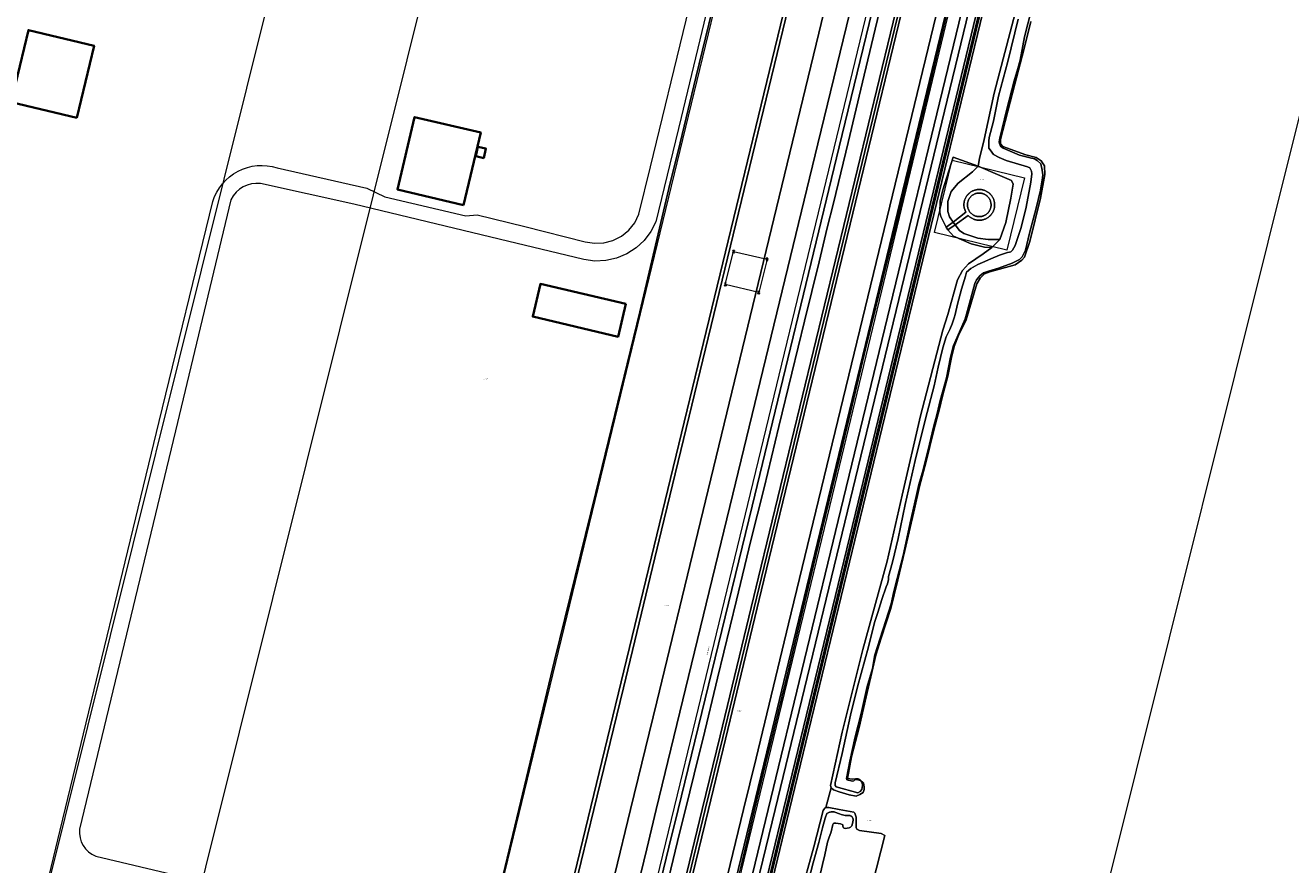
# Model space of a CAD drawing. Header units: metres. Extents: x 250001 to 257773, y 598992 to 609118.
# Tile 602 of 656: x 253096 to 253521, y 606981 to 607263. Entities that reach past the tile are written whole.
import ezdxf
from ezdxf.enums import TextEntityAlignment as Align
from ezdxf.lldxf.tags import DXFTag

# ---------------------------------------------------------------- set-up
doc = ezdxf.new("R2010")
doc.units = ezdxf.units.M
for name, color, linetype, lineweight in [('B-WE-GR-GRAS-GV', 252, 'Continuous', 13), ('B-WE-GR-GROENVOORZIENING-GV', 252, 'Continuous', 18), ('B-WE-GW-TALUD_KRUIN-G', 252, 'Continuous', 18), ('B-WE-IE-MEUBILAIR_WEGMEUBILAIR_HOOGSPANNINGSMAST-G', 252, 'Continuous', 18), ('B-WE-IE-MEUBILAIR_WEGMEUBILAIR_HOOGSPANNINGSMAST-S', 252, 'Continuous', 25), ('B-WE-IE-TERREINAFSCHEIDING_KUNSTMATIG_HEKWERK-G', 252, 'IE-TERREINAFSCHEIDING-KUNSTMATIG', 18), ('B-WE-KG-GRENS_PERCEEL-G', 150, 'KG-PERCEEL', 18), ('B-WE-KG-GRENS_PERCEEL-S', 150, 'Continuous', 25), ('B-WE-OG-BEBOUWING-GV', 1, 'Continuous', 35), ('B-WE-OG-BEBOUWING_WINDTURBINE-GV', 1, 'Continuous', 18), ('B-WE-OG-TERREIN_ERF-GV', 7, 'Continuous', 18), ('B-WE-OG-TOPOGRAFIE-T18', 2, 'Continuous', 18), ('B-WE-OG-WATER-GV', 252, 'Continuous', 18), ('B-WE-OG-WATER_SLOOT-GV', 252, 'Continuous', 18), ('B-WE-VH-VERHARDING_GESLOTEN-GV', 252, 'Continuous', 18), ('B-WE-VH-VERHARDING_OPEN-GV', 252, 'Continuous', 18), ('X-XX-AL-REFERENTIE-G', 7, 'Continuous', 18)]:
    doc.layers.add(name, color=color, linetype=linetype, lineweight=lineweight)
doc.styles.add('NLCS-ISO', font='NLCS-ISO.ttf')
doc.styles.add('NLCS-ISO-ANNOTATIEF-T18', font='NLCS-ISO.ttf', dxfattribs={"height": 1.8})
doc.styles.get("Standard").update_dxf_attribs({"font": 'NLCS-ISO.ttf'})
doc.linetypes.add('IE-TERREINAFSCHEIDING-KUNSTMATIG', pattern='A,4,[82,NLCS.shx,S=0.75,R=90,X=0,Y=0],4,-2', length=10)
tags = doc.linetypes.add('KG-PERCEEL', pattern='A,5.5,-2,["P",Standard,S=1.8,R=0,X=-0.5,Y=-0.9],-2,5.5,-2,[5,NLCS.SHX,S=0.75,R=0,X=0,Y=0],-2', length=19).pattern_tags.tags
tags[6] = DXFTag(74, 10)

# ---------------------------------------------------------------- blocks, each defined once
blk = doc.blocks.new('SKG-PERCEELNUMMER-SO')
at = {"style": 'NLCS-ISO', "oblique": 10, "flags": 1}
blk.add_attdef('GEMEENTECODE', text='', height=1.8, dxfattribs=at).set_placement((0, 2.6), align=Align.MIDDLE_CENTER)
at = {"style": 'NLCS-ISO', "oblique": 10}
blk.add_attdef('SECTIE', text='', height=1.8, dxfattribs=at).set_placement((-0.5, 0), align=Align.MIDDLE_RIGHT)
blk.add_attdef('PERCEELNUMMER', text='', height=1.8, dxfattribs=at).set_placement((0.5, 0), align=Align.MIDDLE_LEFT)
blk = doc.blocks.new('BS2021-132-Xref-KAD-20210617')
at = {"layer": 'B-WE-KG-GRENS_PERCEEL-G', "flags": 128}
for points in [[(253344.014, 607764.424), (253250.82, 607663.17), (253339.12, 607581.9), (253223.67, 607456.47), (253055.865, 606783.121)], [(253100.4, 606755.055), (253269.1, 607432), (253375.9, 607548.04), (253391.524, 607533.66)], [(253391.524, 607533.66), (253199.069, 606740.661)], [(253433.524, 607495.005), (253424.294, 607457.033), (253314.817, 607004.907), (253247.334, 606727.537), (253246.783, 606724.866), (253246.157, 606722.213), (253245.456, 606719.577), (253244.681, 606716.963), (253243.832, 606714.372), (253242.91, 606711.806), (253241.916, 606709.267), (253240.85, 606706.757), (253239.714, 606704.278), (253238.508, 606701.832), (253237.233, 606699.421), (253235.891, 606697.048), (253234.482, 606694.713), (253233.008, 606692.419), (253231.47, 606690.168), (253229.868, 606687.961), (253228.204, 606685.801), (253226.481, 606683.688), (253224.698, 606681.625), (253222.857, 606679.613), (253220.96, 606677.654), (253219.009, 606675.75), (253217.004, 606673.901), (253214.948, 606672.11), (253212.628, 606670.467), (253210.264, 606668.89), (253207.856, 606667.379), (253205.406, 606665.937), (253202.918, 606664.563), (253200.392, 606663.26), (253197.83, 606662.028), (253195.235, 606660.867), (253192.609, 606659.78), (253189.953, 606658.767), (253187.27, 606657.829), (253184.561, 606656.966), (253181.83, 606656.179), (253179.077, 606655.469), (253176.306, 606654.836), (253173.518, 606654.281), (253170.716, 606653.804), (253167.902, 606653.405), (253165.077, 606653.086), (253162.245, 606652.846), (253159.407, 606652.685), (253156.566, 606652.603)], [(253270.63, 606709.256), (253272.672, 606716.912), (253367.769, 607109.032), (253428.767, 607362.177), (253455.832, 607474.474)], [(253557.205, 607368.124), (253424.48, 606835.53)]]:
    blk.add_lwpolyline(points, dxfattribs=at)
blk.add_lwpolyline([(253401.075, 607193.616), (253406.982, 607217.913), (253431.286, 607211.95), (253425.36, 607187.703)], close=True, dxfattribs=at)
at = {"layer": 'B-WE-KG-GRENS_PERCEEL-S', "xscale": 0.2, "yscale": 0.2, "zscale": 0.2}
for p, values in [((253416.821, 607211.449), {'PERCEELNUMMER': '3447', 'SECTIE': 'A'}), ((253250.172, 607144.374), {'PERCEELNUMMER': '3617', 'SECTIE': 'A'}), ((253310.871, 607068.5), {'PERCEELNUMMER': '3618', 'SECTIE': 'A'}), ((253335.222, 607033.048), {'PERCEELNUMMER': '3309', 'SECTIE': 'A'}), ((253378.873, 606996.267), {'PERCEELNUMMER': '3741', 'SECTIE': 'A'})]:
    blk.add_blockref('SKG-PERCEELNUMMER-SO', p, dxfattribs=at).add_auto_attribs(values)
blk = doc.blocks.new('SKL-ET_HS_MAST-SO')
for p, q in [((0, 2.1), (-1.4, 1.8)), ((-1.4, 1.8), (-1.4, 1.6)), ((-1.4, 1.6), (0, 1.6)), ((0, 1.3), (-1.4, 1)), ((-1.4, 1), (-1.4, 0.9)), ((-1.4, 0.9), (0, 0.9)), ((-0.4, -0.4), (-0.1, 0.9)), ((0, 0), (-0.4, -0.4)), ((0, 0.5), (-0.2, 0.7)), ((0, 0.5), (-0.2, 0.3)), ((0, 0), (-0.2, 0.3)), ((-0.1, 0.9), (-0.1, 2)), ((0, 2.1), (1.4, 1.8)), ((1.4, 1.6), (0, 1.6)), ((0, 1.3), (1.4, 1)), ((1.4, 0.9), (0, 0.9)), ((0, 0.5), (0.2, 0.7)), ((0, 0.5), (0.2, 0.3)), ((0, 0), (0.2, 0.3)), ((0, 0), (0.4, -0.4)), ((0.1, 0.9), (0.1, 2)), ((0.4, -0.4), (0.1, 0.9)), ((1.4, 1.8), (1.4, 1.6)), ((1.4, 1), (1.4, 0.9)), ((-1, -1.8), (-0.4, -0.4)), ((-1, -1.8), (0, -0.8)), ((0, -0.8), (-0.4, -0.4)), ((0, -0.8), (0.4, -0.4)), ((1, -1.8), (0, -0.8)), ((1, -1.8), (0.4, -0.4))]:
    blk.add_line(p, q)
for points in [[(-1.4, -2), (-0.7, -2), (-0.7, -1.8), (-1.4, -1.8)], [(1.4, -2), (0.7, -2), (0.7, -1.8), (1.4, -1.8)]]:
    blk.add_lwpolyline(points, close=True)
blk = doc.blocks.new('BS2021-132-Xref-BGT-GRIJS-20210617-aangepast')
at = {"layer": 'B-WE-GR-GRAS-GV', "flags": 128}
for points in [[(253462.038, 607723.132), (253461.061, 607724.027), (253431.903, 607603.69), (253373.348, 607362.045), (253272.986, 606947.866), (253274.116, 606947.6), (253286.813, 607000), (253296.713, 607040.854), (253309.54, 607093.789), (253369.547, 607341.434), (253404.366, 607485.124), (253421.449, 607555.627), (253421.881, 607557.406), (253437.88, 607623.432), (253438.547, 607626.188), (253457.839, 607705.8), (253459.46, 607712.493), (253461.427, 607720.61)], [(253486.246, 607551.992), (253505.07, 607629.677), (253503.911, 607628.08), (253485.489, 607552.054), (253485.088, 607550.4), (253477.246, 607518.033), (253476.919, 607516.687), (253351.718, 607000), (253333.903, 606926.479), (253291.403, 606751.084), (253292.132, 606750.909), (253334.632, 606926.302), (253336.528, 606934.126), (253337.003, 606936.086), (253352.49, 607000), (253477.567, 607516.177), (253477.908, 607517.583), (253485.855, 607550.38)], [(253485.489, 607552.054), (253503.911, 607628.08), (253503.781, 607627.9), (253503.261, 607627.518), (253484.985, 607552.095), (253484.577, 607550.413), (253476.791, 607518.28), (253476.487, 607517.027), (253426.811, 607312.02), (253375.267, 607099.303), (253351.204, 607000), (253333.417, 606926.596), (253323.722, 606886.586), (253290.916, 606751.201), (253291.403, 606751.084), (253333.903, 606926.479), (253351.718, 607000), (253476.919, 607516.687), (253477.246, 607518.033), (253485.088, 607550.4)], [(253423.41, 607312.844), (253421.223, 607313.374), (253369.678, 607100.657), (253345.288, 607000), (253327.829, 606927.95), (253318.134, 606887.94), (253284.77, 606750.249), (253283.764, 606742.639), (253281.994, 606734.005), (253281.23, 606729.288), (253279.61, 606719.402), (253320.321, 606887.41), (253330.016, 606927.421), (253347.603, 607000), (253371.865, 607100.127)], [(253415.702, 607215.854), (253407.388, 607218.963), (253405.252, 607212.234), (253403.896, 607207.992), (253403.036, 607204.119), (253402.9, 607200.392), (253403.235, 607199.033), (253404.448, 607196.504), (253405.062, 607195.455), (253407.36, 607197.114), (253406.146, 607198.857), (253405.554, 607200.669), (253405.594, 607204.084), (253406.729, 607207.373), (253409.088, 607210.242), (253413.848, 607213.998)], [(253422.233, 607213.139), (253415.702, 607215.854), (253413.848, 607213.998), (253409.088, 607210.242), (253406.729, 607207.373), (253405.594, 607204.084), (253405.554, 607200.669), (253406.146, 607198.857), (253407.36, 607197.114), (253411.661, 607200.482), (253411.06, 607201.872), (253411.032, 607202.016), (253410.997, 607202.241), (253410.972, 607202.471), (253410.956, 607202.703), (253410.952, 607202.935), (253410.957, 607203.166), (253410.974, 607203.398), (253411, 607203.628), (253411.037, 607203.857), (253411.084, 607204.084), (253411.141, 607204.309), (253411.209, 607204.531), (253411.286, 607204.749), (253411.373, 607204.964), (253411.47, 607205.175), (253411.575, 607205.381), (253411.69, 607205.583), (253411.815, 607205.779), (253411.947, 607205.969), (253412.088, 607206.153), (253412.238, 607206.33), (253412.395, 607206.501), (253412.559, 607206.664), (253412.731, 607206.82), (253412.91, 607206.968), (253413.095, 607207.108), (253413.286, 607207.239), (253413.483, 607207.362), (253413.685, 607207.475), (253413.892, 607207.58), (253414.103, 607207.675), (253414.319, 607207.76), (253414.538, 607207.836), (253414.761, 607207.902), (253414.986, 607207.957), (253415.213, 607208.003), (253415.442, 607208.038), (253415.673, 607208.063), (253415.904, 607208.077), (253416.136, 607208.081), (253416.368, 607208.075), (253416.599, 607208.058), (253416.83, 607208.031), (253417.058, 607207.993), (253417.285, 607207.946), (253417.51, 607207.888), (253417.732, 607207.82), (253417.95, 607207.742), (253418.165, 607207.654), (253418.376, 607207.557), (253418.582, 607207.451), (253418.782, 607207.335), (253418.978, 607207.211), (253419.168, 607207.077), (253419.352, 607206.936), (253419.529, 607206.786), (253419.699, 607206.628), (253419.862, 607206.464), (253420.017, 607206.291), (253420.165, 607206.112), (253420.304, 607205.927), (253420.435, 607205.735), (253420.557, 607205.538), (253420.67, 607205.336), (253420.773, 607205.128), (253420.868, 607204.917), (253420.943, 607204.726), (253420.953, 607204.699), (253420.962, 607204.675), (253421.032, 607204.468), (253421.097, 607204.245), (253421.151, 607204.019), (253421.195, 607203.792), (253421.229, 607203.562), (253421.253, 607203.332), (253421.266, 607203.1), (253421.269, 607202.868), (253421.261, 607202.637), (253421.243, 607202.405), (253421.214, 607202.175), (253421.176, 607201.946), (253421.127, 607201.72), (253421.068, 607201.496), (253420.998, 607201.274), (253420.919, 607201.056), (253420.831, 607200.842), (253420.732, 607200.632), (253420.625, 607200.427), (253420.508, 607200.226), (253420.382, 607200.031), (253420.248, 607199.842), (253420.106, 607199.659), (253419.955, 607199.483), (253419.796, 607199.314), (253419.63, 607199.152), (253419.457, 607198.997), (253419.278, 607198.851), (253419.091, 607198.713), (253418.899, 607198.583), (253418.701, 607198.462), (253418.498, 607198.35), (253418.29, 607198.247), (253418.078, 607198.154), (253417.862, 607198.071), (253417.642, 607197.997), (253417.419, 607197.933), (253417.193, 607197.879), (253416.966, 607197.835), (253416.736, 607197.802), (253416.505, 607197.779), (253416.274, 607197.767), (253416.042, 607197.764), (253415.81, 607197.773), (253415.579, 607197.791), (253415.349, 607197.821), (253415.12, 607197.86), (253414.894, 607197.909), (253414.67, 607197.969), (253414.449, 607198.039), (253414.231, 607198.119), (253414.017, 607198.208), (253413.807, 607198.307), (253413.602, 607198.415), (253413.402, 607198.532), (253413.207, 607198.658), (253413.019, 607198.793), (253412.836, 607198.936), (253412.66, 607199.087), (253412.492, 607199.246), (253412.373, 607199.369), (253408, 607196.199), (253409.522, 607194.265), (253410.914, 607193.296), (253415.595, 607191.698), (253419.137, 607191.322), (253421.666, 607191.324), (253423.067, 607191.33), (253425.012, 607197.044), (253426.729, 607205.207), (253427.496, 607209.878), (253426.951, 607211.102)]]:
    blk.add_lwpolyline(points, close=True, dxfattribs=at)
for points in [[(253369.547, 607341.434), (253309.54, 607093.789), (253296.713, 607040.854), (253286.813, 607000), (253274.116, 606947.6), (253282.989, 606945.513), (253283.344, 606945.484), (253283.7, 606945.462), (253284.056, 606945.449), (253284.412, 606945.443), (253284.769, 606945.446), (253285.125, 606945.456), (253285.481, 606945.475), (253285.836, 606945.501), (253285.957, 606945.513), (253293.909, 606978.33), (253299.16, 607000), (253307.924, 607036.167), (253319.889, 607085.543), (253381.665, 607340.486)], [(253381.665, 607340.486), (253319.889, 607085.543), (253307.924, 607036.167), (253299.16, 607000), (253293.909, 606978.33)], [(253295.642, 606950.03), (253304.58, 606986.831), (253307.774, 607000), (253333.446, 607105.844), (253361.924, 607223.385), (253394.969, 607358.96)], [(253401.192, 607354.547), (253369.092, 607222.439), (253339.9, 607101.768), (253315.068, 607000), (253311.98, 606987.344), (253275.262, 606835.935)], [(253297.553, 606917.196), (253315.562, 606992.087), (253317.586, 607000), (253321.921, 607017.804), (253323.435, 607023.911), (253328.317, 607044.097), (253334.624, 607070.252), (253339.508, 607090.302), (253343.921, 607107.984), (253348.89, 607128.534), (253353.21, 607146.442), (253357.49, 607163.895), (253362.375, 607183.808), (253365.141, 607195.2), (253367.172, 607203.539), (253372.099, 607223.816), (253376.935, 607244.047), (253381.21, 607261.909), (253386.135, 607282.323)], [(253419.501, 607397.522), (253342.081, 607078.018), (253329.159, 607024.69), (253323.176, 607000), (253306.944, 606933.011)], [(253307.915, 606932.776), (253324.205, 607000), (253330.054, 607024.138), (253343.06, 607077.812), (253421.448, 607401.309)], [(253386.135, 607282.323), (253381.21, 607261.909), (253376.935, 607244.047), (253372.099, 607223.816), (253367.172, 607203.539), (253365.141, 607195.2), (253362.375, 607183.808), (253357.49, 607163.895), (253353.21, 607146.442), (253348.89, 607128.534), (253343.921, 607107.984), (253339.508, 607090.302), (253334.624, 607070.252), (253328.317, 607044.097), (253323.435, 607023.911), (253321.921, 607017.804), (253317.586, 607000), (253315.562, 606992.087), (253297.553, 606917.196)], [(253306.944, 606933.011), (253323.176, 607000), (253329.159, 607024.69), (253342.081, 607078.018), (253419.501, 607397.522)], [(253421.448, 607401.309), (253343.06, 607077.812), (253330.054, 607024.138), (253324.205, 607000), (253307.915, 606932.776)], [(253308.887, 606932.54), (253325.234, 607000), (253330.949, 607023.585), (253343.878, 607076.941), (253423.394, 607405.096)], [(253423.394, 607405.096), (253343.878, 607076.941), (253330.949, 607023.585), (253325.234, 607000), (253308.887, 606932.54)], [(253320.054, 606929.834), (253337.056, 607000), (253341.233, 607017.237), (253352.146, 607062.274), (253464.122, 607524.385)], [(253464.122, 607524.385), (253352.146, 607062.274), (253341.233, 607017.237), (253337.056, 607000), (253320.054, 606929.834)], [(253322.97, 606929.128), (253346.723, 607027.154), (253352.92, 607052.728), (253466.552, 607521.672)], [(253426.082, 607312.197), (253374.538, 607099.48), (253350.432, 607000), (253332.688, 606926.773), (253322.993, 606886.763), (253290.187, 606751.376), (253290.916, 606751.201), (253323.722, 606886.586), (253333.417, 606926.596), (253351.204, 607000), (253375.267, 607099.303), (253426.811, 607312.02)], [(253477.567, 607516.177), (253352.49, 607000), (253337.003, 606936.086), (253336.528, 606934.126), (253334.632, 606926.302), (253292.132, 606750.909), (253291.403, 606751.084), (253290.916, 606751.201), (253290.187, 606751.376), (253322.993, 606886.763), (253332.688, 606926.773), (253350.432, 607000), (253374.538, 607099.48), (253426.082, 607312.197)], [(253423.41, 607312.844), (253371.865, 607100.127), (253347.603, 607000), (253330.016, 606927.421)], [(253356.065, 606970.892), (253360.567, 606987.488), (253363.786, 606999.69), (253364.023, 607000), (253364.321, 607000.391), (253364.639, 607000.618), (253366.423, 607007.307), (253366.169, 607008.043), (253370.08, 607025.946), (253377.049, 607053.701), (253385.221, 607083.333), (253390.215, 607105.52), (253396.426, 607132.084), (253403.927, 607160.89), (253405.542, 607166.171), (253408.795, 607177.806), (253410.471, 607180.936), (253412.555, 607183.114), (253417.449, 607186.473), (253420.304, 607188.607), (253417.902, 607188.766), (253413.391, 607189.845), (253407.498, 607192.407), (253405.609, 607194.519), (253405.062, 607195.455), (253404.448, 607196.504), (253403.235, 607199.033), (253402.9, 607200.392), (253403.036, 607204.119), (253403.896, 607207.992), (253405.252, 607212.234), (253407.388, 607218.963), (253415.702, 607215.854), (253416.198, 607218.53), (253417.735, 607224.879), (253421.123, 607240.389), (253426.502, 607260.843), (253433.96, 607289.551)], [(253466.552, 607521.672), (253352.92, 607052.728), (253346.723, 607027.154), (253322.97, 606929.128)], [(253336.122, 606980.481), (253340.722, 607000), (253344.408, 607015.352), (253347.26, 607027.109), (253351.241, 607043.014), (253355.255, 607060.009), (253359.225, 607076.823), (253363.463, 607094.048), (253369.123, 607117.425), (253373.053, 607133.783), (253377.973, 607154.606), (253381.301, 607168.277), (253388.005, 607195.391), (253392.714, 607214.94), (253394.874, 607223.826), (253398.546, 607239.091), (253406.147, 607270.805)], [(253433.399, 607264.476), (253431.094, 607254.998), (253428.02, 607243.434), (253423.229, 607224.885), (253423.231, 607223.434), (253424.002, 607222.483), (253431.758, 607219.723), (253435.159, 607218.774), (253436.928, 607217.687), (253438.018, 607216.01), (253438.066, 607213.063), (253436.621, 607205.172), (253433.096, 607190.615), (253431.242, 607185.354), (253430.381, 607184.401), (253428.161, 607182.767), (253419.638, 607180.402), (253417.825, 607179.766), (253416.466, 607178.359), (253415.334, 607176.409), (253411.727, 607164.377), (253409.187, 607159.117), (253407.737, 607155.37), (253406.775, 607151.733), (253405.582, 607145.461), (253403.775, 607138.686), (253402.783, 607134.447), (253400.917, 607127.335), (253398.277, 607116.806), (253396.11, 607108.372), (253394.34, 607100.898), (253391.197, 607086.909), (253388.819, 607077.109), (253386.396, 607067.4), (253383.202, 607057.5), (253381.409, 607051.843), (253380.12, 607045.92), (253378.131, 607037.807), (253375.851, 607027.463), (253373.292, 607017.662), (253371.883, 607010.419), (253373.568, 607010.122), (253374.611, 607010.317), (253375.474, 607010.328), (253376.023, 607010.016), (253377.263, 607008.941), (253377.464, 607007.444), (253377.473, 607006.672), (253377.213, 607005.669), (253376.085, 607005.064), (253374.819, 607004.503), (253372.497, 607004.929), (253369.167, 607005.932), (253367.25, 607006.635), (253366.423, 607007.307), (253364.639, 607000.618), (253365.636, 607000.664), (253369.091, 607000), (253374.034, 606999.05), (253374.407, 606998.823), (253374.867, 606997.399), (253374.802, 606993.995), (253374.987, 606993.378), (253375.968, 606992.904), (253383.18, 606991.954), (253384.418, 606991.231), (253374.87, 606953.521)]]:
    blk.add_lwpolyline(points, dxfattribs=at)
at = {"layer": 'B-WE-GR-GROENVOORZIENING-GV', "flags": 128}
blk.add_lwpolyline([(253326.528, 607268.157), (253321.03, 607245.615), (253315.757, 607223.717), (253311.978, 607208.435), (253302.283, 607167.07), (253287.503, 607106.377), (253273.622, 607050.056), (253261.623, 607000), (253250.457, 606953.295), (253254.838, 606952.135), (253272.986, 606947.866), (253373.348, 607362.045)], dxfattribs=at)
blk.add_lwpolyline([(253409.522, 607194.265), (253408, 607196.199), (253405.609, 607194.519), (253407.498, 607192.407), (253413.391, 607189.845), (253417.902, 607188.766), (253420.304, 607188.607), (253423.067, 607191.33), (253421.666, 607191.324), (253419.137, 607191.322), (253415.595, 607191.698), (253410.914, 607193.296)], close=True, dxfattribs=at)
at = {"layer": 'B-WE-GW-TALUD_KRUIN-G', "flags": 128}
for points in [[(253306.944, 606933.011), (253323.176, 607000), (253329.159, 607024.69), (253342.081, 607078.018), (253419.501, 607397.522)], [(253423.394, 607405.096), (253343.878, 607076.941), (253330.949, 607023.585), (253325.234, 607000), (253308.887, 606932.54)], [(253407.36, 607197.114), (253406.146, 607198.857), (253405.554, 607200.669), (253405.594, 607204.084), (253406.729, 607207.373), (253409.088, 607210.242), (253413.848, 607213.998), (253415.702, 607215.854)], [(253423.067, 607191.33), (253421.666, 607191.324), (253419.137, 607191.322), (253415.595, 607191.698), (253410.914, 607193.296), (253409.522, 607194.265), (253408, 607196.199)]]:
    blk.add_lwpolyline(points, dxfattribs=at)
at = {"layer": 'B-WE-IE-MEUBILAIR_WEGMEUBILAIR_HOOGSPANNINGSMAST-G', "flags": 128}
blk.add_lwpolyline([(253342.11, 607173.483), (253330.908, 607176.194), (253333.665, 607187.215), (253344.958, 607184.64)], close=True, dxfattribs=at)
at = {"layer": 'B-WE-IE-TERREINAFSCHEIDING_KUNSTMATIG_HEKWERK-G', "flags": 128}
for points in [[(253340.722, 607000), (253344.408, 607015.352), (253347.26, 607027.109), (253351.241, 607043.014), (253355.255, 607060.009), (253359.225, 607076.823), (253363.463, 607094.048), (253369.123, 607117.425), (253373.053, 607133.783), (253377.973, 607154.606), (253381.301, 607168.277), (253388.005, 607195.392), (253392.713, 607214.94), (253394.874, 607223.826), (253398.546, 607239.091), (253406.147, 607270.805), (253412.497, 607297.098), (253421.704, 607334.874), (253428.654, 607364.127), (253439.926, 607411.107), (253446.973, 607439.861), (253449.341, 607450.34)], [(253317.586, 607000), (253321.921, 607017.805), (253323.435, 607023.911), (253328.317, 607044.097), (253334.624, 607070.252), (253339.508, 607090.302), (253343.921, 607107.984), (253348.89, 607128.534), (253353.21, 607146.442), (253357.49, 607163.895), (253362.375, 607183.808), (253365.141, 607195.2), (253367.172, 607203.539), (253372.099, 607223.816), (253376.935, 607244.047), (253381.21, 607261.909), (253386.135, 607282.323), (253392.485, 607308.615), (253399.573, 607337.778), (253405.232, 607361.199), (253412.232, 607390.043), (253420.923, 607425.405), (253426.409, 607448.233)], [(253036.215, 606684.739), (253060.524, 606656.751), (253065.075, 606651.96), (253069.814, 606647.584), (253072.759, 606644.93), (253081.604, 606638.911), (253095.713, 606631.242), (253105.905, 606626.048), (253118.963, 606620.559), (253129.12, 606617.261), (253133.855, 606616.077), (253141.547, 606614.575), (253146.354, 606613.991), (253152.873, 606613.467), (253158.748, 606613.433), (253166.614, 606613.849), (253175.638, 606614.675), (253184.39, 606616.335), (253193.099, 606618.412), (253200.699, 606620.842), (253208.534, 606623.825), (253212.753, 606625.512), (253218.714, 606628.414), (253224.422, 606631.572), (253230.456, 606635.098), (253234.148, 606637.644), (253237.471, 606640.238), (253242.863, 606644.785), (253246.91, 606648.647), (253251.474, 606653.893), (253254.595, 606657.622), (253257.86, 606662.182), (253260.706, 606666.455), (253263.979, 606672.311), (253266.507, 606677.569), (253268.526, 606682.553), (253270.083, 606687.817), (253271.274, 606693.73), (253272.745, 606703.875), (253276.652, 606731.258), (253278.088, 606739.391), (253281.132, 606753.712), (253288.908, 606785.953), (253292.512, 606800.988), (253299.546, 606829.024), (253311.64, 606879.834), (253318.564, 606908.888), (253325.842, 606939.097), (253336.122, 606980.481), (253340.722, 607000)], [(253252.481, 606731.526), (253258.188, 606754.358), (253281.906, 606853.524), (253297.553, 606917.196), (253315.562, 606992.087), (253317.586, 607000)]]:
    blk.add_lwpolyline(points, dxfattribs=at)
at = {"layer": 'B-WE-OG-BEBOUWING-GV', "flags": 128}
for points in [[(253113.408, 607232.162), (253119.161, 607256.336), (253097.102, 607261.585), (253091.349, 607237.412)], [(253243.143, 607202.851), (253248.872, 607227.147), (253226.672, 607232.382), (253220.943, 607208.085)], [(253249.876, 607218.602), (253250.623, 607221.783), (253247.924, 607222.416), (253247.177, 607219.236)], [(253297.521, 607169.654), (253268.903, 607176.374), (253266.326, 607165.398), (253294.944, 607158.678)]]:
    blk.add_lwpolyline(points, close=True, dxfattribs=at)
at = {"layer": 'B-WE-OG-BEBOUWING_WINDTURBINE-GV', "flags": 128}
blk.add_lwpolyline([(253416.308, 607206.876), (253416.13, 607206.881), (253415.952, 607206.878), (253415.775, 607206.867), (253415.598, 607206.848), (253415.422, 607206.821), (253415.247, 607206.786), (253415.075, 607206.743), (253414.904, 607206.693), (253414.736, 607206.635), (253414.57, 607206.569), (253414.408, 607206.496), (253414.249, 607206.416), (253414.094, 607206.329), (253413.943, 607206.235), (253413.796, 607206.134), (253413.654, 607206.027), (253413.517, 607205.913), (253413.385, 607205.794), (253413.259, 607205.668), (253413.139, 607205.537), (253413.024, 607205.401), (253412.916, 607205.26), (253412.814, 607205.114), (253412.719, 607204.964), (253412.631, 607204.809), (253412.549, 607204.651), (253412.475, 607204.489), (253412.409, 607204.324), (253412.349, 607204.157), (253412.298, 607203.986), (253412.254, 607203.814), (253412.218, 607203.64), (253412.189, 607203.464), (253412.169, 607203.287), (253412.156, 607203.11), (253412.152, 607202.932), (253412.156, 607202.754), (253412.167, 607202.576), (253412.187, 607202.399), (253412.214, 607202.224), (253412.238, 607202.102), (253412.279, 607201.929), (253412.327, 607201.758), (253412.383, 607201.589), (253412.447, 607201.423), (253412.518, 607201.26), (253412.597, 607201.1), (253412.682, 607200.944), (253412.775, 607200.792), (253412.874, 607200.644), (253412.979, 607200.501), (253413.091, 607200.363), (253413.209, 607200.229), (253413.334, 607200.102), (253413.463, 607199.98), (253413.598, 607199.864), (253413.738, 607199.754), (253413.883, 607199.65), (253414.032, 607199.554), (253414.186, 607199.464), (253414.343, 607199.381), (253414.504, 607199.305), (253414.668, 607199.236), (253414.835, 607199.175), (253415.005, 607199.122), (253415.177, 607199.076), (253415.351, 607199.038), (253415.526, 607199.008), (253415.703, 607198.985), (253415.88, 607198.971), (253416.058, 607198.965), (253416.236, 607198.966), (253416.413, 607198.976), (253416.591, 607198.994), (253416.767, 607199.019), (253416.941, 607199.053), (253417.115, 607199.094), (253417.286, 607199.143), (253417.454, 607199.199), (253417.62, 607199.264), (253417.783, 607199.335), (253417.943, 607199.414), (253418.098, 607199.5), (253418.25, 607199.593), (253418.398, 607199.692), (253418.541, 607199.798), (253418.679, 607199.911), (253418.811, 607200.029), (253418.939, 607200.153), (253419.06, 607200.283), (253419.176, 607200.419), (253419.285, 607200.559), (253419.388, 607200.704), (253419.485, 607200.854), (253419.574, 607201.007), (253419.657, 607201.165), (253419.732, 607201.326), (253419.8, 607201.49), (253419.861, 607201.658), (253419.914, 607201.828), (253419.959, 607202), (253419.997, 607202.174), (253420.027, 607202.349), (253420.049, 607202.526), (253420.063, 607202.703), (253420.068, 607202.881), (253420.066, 607203.059), (253420.056, 607203.236), (253420.038, 607203.413), (253420.012, 607203.589), (253419.978, 607203.764), (253419.936, 607203.937), (253419.887, 607204.108), (253419.83, 607204.277), (253419.826, 607204.287), (253419.761, 607204.453), (253419.688, 607204.615), (253419.609, 607204.774), (253419.522, 607204.93), (253419.428, 607205.081), (253419.328, 607205.228), (253419.221, 607205.37), (253419.108, 607205.508), (253418.989, 607205.64), (253418.864, 607205.766), (253418.733, 607205.887), (253418.597, 607206.002), (253418.457, 607206.111), (253418.311, 607206.213), (253418.161, 607206.308), (253418.006, 607206.397), (253417.848, 607206.479), (253417.687, 607206.553), (253417.522, 607206.62), (253417.354, 607206.68), (253417.184, 607206.732), (253417.012, 607206.777), (253416.838, 607206.813), (253416.662, 607206.842), (253416.486, 607206.863)], close=True, dxfattribs=at)
at = {"layer": 'B-WE-OG-TERREIN_ERF-GV', "flags": 128}
for points in [[(253119.706, 606984.32), (253250.457, 606953.295), (253261.623, 607000), (253273.622, 607050.056), (253287.503, 607106.377), (253302.283, 607167.07), (253311.978, 607208.435), (253315.757, 607223.717), (253321.03, 607245.615), (253326.528, 607268.157)], [(253421.956, 607673.592), (253341.073, 607335.735), (253340.059, 607331.558), (253329.306, 607287.277), (253316.147, 607232.283), (253307.589, 607197.261), (253305.915, 607193.952), (253303.687, 607190.988), (253300.974, 607188.461), (253297.859, 607186.45), (253294.439, 607185.016), (253290.821, 607184.205), (253287.117, 607184.041), (253283.441, 607184.529), (253255.008, 607191.377), (253236.892, 607195.74), (253206.272, 607203.114), (253174.981, 607210.061)], [(253180.588, 607215.355), (253210.69, 607208.51), (253216.723, 607205.562), (253243.85, 607199.252), (253247.629, 607199.568), (253263.669, 607195.641), (253283.85, 607190.519), (253286.986, 607190.01), (253290.16, 607190.17), (253293.23, 607190.99), (253296.06, 607192.435), (253298.524, 607194.441), (253300.514, 607196.918), (253301.941, 607199.757), (253305.814, 607215.64), (253317.838, 607264.948), (253334.241, 607332.967)], [(253081.913, 606885.496), (253085.686, 606899.694), (253088.296, 606911.078), (253094.4, 606937.334), (253107.733, 606993.043), (253141.045, 607130.253), (253158.989, 607204.096)], [(253165.057, 607204.627), (253146.432, 607127.073), (253114.321, 606993.367)]]:
    blk.add_lwpolyline(points, dxfattribs=at)
for points in [[(253097.102, 607261.585), (253119.161, 607256.336), (253113.408, 607232.162), (253091.349, 607237.412)], [(253248.872, 607227.147), (253243.143, 607202.851), (253220.943, 607208.085), (253226.672, 607232.382)], [(253247.924, 607222.416), (253250.623, 607221.783), (253249.876, 607218.602), (253247.177, 607219.236)], [(253297.521, 607169.654), (253294.944, 607158.678), (253266.326, 607165.398), (253268.903, 607176.374)]]:
    blk.add_lwpolyline(points, close=True, dxfattribs=at)
at = {"layer": 'B-WE-OG-TERREIN_ERF-GV'}
for points in [[(253158.989, 607204.096, -0.4168971), (253180.588, 607215.355)], [(253174.981, 607210.061, 0.3224423), (253165.057, 607204.627)], [(253114.321, 606993.367, 0.3368623), (253119.706, 606984.32)]]:
    blk.add_lwpolyline(points, format="xyb", dxfattribs=at)
at = {"layer": 'B-WE-OG-WATER-GV', "flags": 128}
for points in [[(253429.191, 607265.262), (253425.642, 607251.043), (253422.562, 607239.375), (253420.85, 607230.948), (253419.463, 607225.57), (253419.343, 607224.251), (253419.36, 607222.889), (253419.372, 607221.935), (253419.742, 607221.348), (253420.942, 607219.864), (253422.818, 607218.797), (253425.147, 607217.827), (253432.307, 607215.644), (253433.084, 607215.336), (253433.597, 607214.207), (253433.79, 607213.346), (253433.37, 607210.569), (253431.84, 607202.1), (253430.153, 607195.31), (253428.184, 607189.243), (253427.249, 607187.686), (253426.756, 607187.18), (253426.304, 607186.993), (253425.578, 607186.893), (253422.954, 607185.997), (253420.016, 607184.779), (253417.214, 607183.609), (253415.632, 607182.953), (253413.332, 607181.561), (253411.849, 607180.316), (253411.501, 607179.04), (253410.148, 607174.571), (253408.757, 607169.556), (253407.998, 607166.176), (253407.724, 607164.954), (253406.976, 607162.992), (253406.273, 607161.12), (253404.986, 607158.651), (253403.942, 607154.912), (253402.297, 607148.395), (253400.966, 607142.154), (253398.06, 607131.078), (253394.6, 607117.088), (253391.239, 607102.371), (253388.883, 607090.984), (253386.982, 607083.055), (253385.679, 607078.223), (253385.648, 607077.133), (253385.347, 607075.766), (253384.905, 607074.761), (253383.414, 607070.426), (253382.06, 607066.093), (253381.01, 607062.809), (253378.932, 607054.606), (253375.238, 607041.157), (253372.902, 607031.678), (253370.064, 607018.831), (253367.733, 607008.989), (253367.79, 607008.081), (253368.113, 607007.631), (253375.408, 607005.541), (253376.181, 607006.01), (253376.763, 607006.699), (253376.928, 607008.064), (253376.871, 607009.017), (253376.272, 607009.691), (253374.905, 607010.038), (253374.405, 607009.986), (253374.002, 607009.572), (253373.639, 607009.522), (253371.634, 607009.997), (253371.584, 607010.36), (253372.692, 607016.234), (253374.454, 607024.343), (253376.491, 607032.228), (253378.514, 607041.249), (253380.346, 607047.359), (253381.095, 607051.904), (253386.606, 607069.027), (253387.489, 607073.105), (253388.524, 607077.57), (253390.564, 607085.228), (253392.88, 607096.251), (253395.12, 607106.092), (253395.855, 607109.054), (253397.338, 607113.979), (253399.366, 607122.591), (253400.802, 607128.329), (253402.018, 607132.842), (253403.022, 607137.262), (253405.107, 607144.92), (253406.429, 607151.843), (253407.427, 607155.671), (253409.459, 607160.331), (253411.403, 607164.716), (253411.817, 607166.238), (253414.618, 607176.523), (253415.239, 607177.712), (253416.313, 607179.043), (253417.572, 607180.058), (253419.155, 607180.623), (253422.534, 607181.635), (253427.147, 607183.328), (253429.63, 607184.631), (253430.528, 607185.459), (253431.635, 607187.745), (253433.019, 607193.396), (253435.186, 607201.782), (253436.609, 607207.888), (253437.33, 607211.985), (253437.455, 607212.941), (253437.253, 607214.529), (253436.772, 607216.658), (253435.577, 607217.779), (253434.661, 607218.358), (253433.659, 607218.618), (253429.649, 607219.568), (253424.076, 607221.997), (253423.25, 607222.668), (253422.876, 607223.527), (253422.777, 607224.116), (253423.035, 607225.301), (253425.402, 607235.013), (253427.828, 607244.538), (253429.003, 607248.642), (253429.785, 607251.514), (253431.324, 607259.256), (253433.532, 607268.007)], [(253362.875, 606978.645), (253363.505, 606981.503), (253364.27, 606984.832), (253365.203, 606989.087), (253365.649, 606990.408), (253366.374, 606992.554), (253366.978, 606994.918), (253367.085, 606995.186), (253367.231, 606995.352), (253367.372, 606995.393), (253367.614, 606995.412), (253368.006, 606995.385), (253369.559, 606995.178), (253370.164, 606995.005), (253370.298, 606994.881), (253370.34, 606994.694), (253370.352, 606994.389), (253370.402, 606994.076), (253370.554, 606993.883), (253370.814, 606993.729), (253371.222, 606993.648), (253371.777, 606993.725), (253372.48, 606993.852), (253372.955, 606994.085), (253373.156, 606994.291), (253373.324, 606994.567), (253373.597, 606995.322), (253373.81, 606996.468), (253373.811, 606996.537), (253373.802, 606996.69), (253373.778, 606996.842), (253373.738, 606996.99), (253373.682, 606997.133), (253373.613, 606997.27), (253373.529, 606997.399), (253373.432, 606997.519), (253373.323, 606997.627), (253373.204, 606997.724), (253373.076, 606997.808), (253372.939, 606997.878), (253372.795, 606997.934), (253372.647, 606997.974), (253372.495, 606997.999), (253372.342, 606998.007), (253371.911, 606998.025), (253371.121, 606997.992), (253369.754, 606998.327), (253369.18, 606998.547), (253367.655, 606999.145), (253367.411, 606999.179), (253367.158, 606999.199), (253366.904, 606999.202), (253366.65, 606999.19), (253366.398, 606999.161), (253366.148, 606999.117), (253365.902, 606999.057), (253365.66, 606998.981), (253365.423, 606998.891), (253365.192, 606998.785), (253364.968, 606998.666), (253364.431, 606997.14), (253363.556, 606993.888), (253362.248, 606988.876), (253360.43, 606982.058), (253358.822, 606976.056)]]:
    blk.add_lwpolyline(points, dxfattribs=at)
at = {"layer": 'B-WE-OG-WATER_SLOOT-GV', "flags": 128}
for points in [[(253433.96, 607289.551), (253426.502, 607260.843), (253421.123, 607240.389), (253417.735, 607224.879), (253416.198, 607218.53), (253415.702, 607215.854), (253422.233, 607213.139), (253426.951, 607211.102), (253427.496, 607209.878), (253426.729, 607205.207), (253425.012, 607197.044), (253423.067, 607191.33), (253420.304, 607188.607), (253417.449, 607186.473), (253412.555, 607183.114), (253410.471, 607180.936), (253408.795, 607177.806), (253405.542, 607166.171), (253403.927, 607160.89), (253396.426, 607132.084), (253390.215, 607105.52), (253385.221, 607083.333), (253377.049, 607053.701), (253370.08, 607025.946), (253366.169, 607008.043), (253366.423, 607007.307), (253367.25, 607006.635), (253369.167, 607005.932), (253372.497, 607004.929), (253374.819, 607004.503), (253376.085, 607005.064), (253377.213, 607005.669), (253377.473, 607006.672), (253377.464, 607007.444), (253377.263, 607008.941), (253376.023, 607010.016), (253375.474, 607010.328), (253374.611, 607010.317), (253373.568, 607010.122), (253371.883, 607010.419), (253373.292, 607017.662), (253375.851, 607027.463), (253378.131, 607037.807), (253380.12, 607045.92), (253381.409, 607051.843), (253383.202, 607057.5), (253386.396, 607067.4), (253388.819, 607077.109), (253391.197, 607086.909), (253394.34, 607100.898), (253396.11, 607108.372), (253398.277, 607116.806), (253400.917, 607127.335), (253402.783, 607134.447), (253403.775, 607138.686), (253405.582, 607145.461), (253406.775, 607151.733), (253407.737, 607155.37), (253409.187, 607159.117), (253411.727, 607164.377), (253415.334, 607176.409), (253416.466, 607178.359), (253417.825, 607179.766), (253419.638, 607180.402), (253428.161, 607182.767), (253430.381, 607184.401), (253431.242, 607185.354), (253433.096, 607190.615), (253436.621, 607205.172), (253438.066, 607213.063), (253438.018, 607216.01), (253436.928, 607217.687), (253435.159, 607218.774), (253431.758, 607219.723), (253424.002, 607222.483), (253423.231, 607223.434), (253423.229, 607224.885), (253428.02, 607243.434), (253431.094, 607254.998), (253433.399, 607264.476)], [(253433.532, 607268.007), (253431.324, 607259.256), (253429.785, 607251.514), (253429.003, 607248.642), (253427.828, 607244.538), (253425.402, 607235.013), (253423.035, 607225.301), (253422.777, 607224.116), (253422.876, 607223.527), (253423.25, 607222.668), (253424.076, 607221.997), (253429.649, 607219.568), (253433.659, 607218.618), (253434.661, 607218.358), (253435.577, 607217.779), (253436.772, 607216.658), (253437.253, 607214.529), (253437.455, 607212.941), (253437.33, 607211.985), (253436.609, 607207.888), (253435.186, 607201.782), (253433.019, 607193.396), (253431.635, 607187.745), (253430.528, 607185.459), (253429.63, 607184.631), (253427.147, 607183.328), (253422.534, 607181.635), (253419.155, 607180.623), (253417.572, 607180.058), (253416.313, 607179.043), (253415.239, 607177.712), (253414.618, 607176.523), (253411.817, 607166.238), (253411.403, 607164.716), (253409.459, 607160.331), (253407.427, 607155.671), (253406.429, 607151.843), (253405.107, 607144.92), (253403.022, 607137.262), (253402.018, 607132.842), (253400.802, 607128.329), (253399.366, 607122.591), (253397.338, 607113.979), (253395.855, 607109.054), (253395.12, 607106.092), (253392.88, 607096.251), (253390.564, 607085.228), (253388.524, 607077.57), (253387.489, 607073.105), (253386.606, 607069.027), (253381.095, 607051.904), (253380.346, 607047.359), (253378.514, 607041.249), (253376.491, 607032.228), (253374.454, 607024.343), (253372.692, 607016.234), (253371.584, 607010.36), (253371.634, 607009.997), (253373.639, 607009.522), (253374.002, 607009.572), (253374.405, 607009.986), (253374.905, 607010.038), (253376.272, 607009.691), (253376.871, 607009.017), (253376.928, 607008.064), (253376.763, 607006.699), (253376.181, 607006.01), (253375.408, 607005.541), (253368.113, 607007.631), (253367.79, 607008.081), (253367.733, 607008.989), (253370.064, 607018.831), (253372.902, 607031.678), (253375.238, 607041.157), (253378.932, 607054.606), (253381.01, 607062.809), (253382.06, 607066.093), (253383.414, 607070.426), (253384.905, 607074.761), (253385.347, 607075.766), (253385.648, 607077.133), (253385.679, 607078.223), (253386.982, 607083.055), (253388.883, 607090.984), (253391.239, 607102.371), (253394.6, 607117.088), (253398.06, 607131.078), (253400.966, 607142.154), (253402.297, 607148.395), (253403.942, 607154.912), (253404.986, 607158.651), (253406.273, 607161.12), (253406.976, 607162.992), (253407.724, 607164.954), (253407.998, 607166.176), (253408.757, 607169.556), (253410.148, 607174.571), (253411.501, 607179.04), (253411.849, 607180.316), (253413.332, 607181.561), (253415.632, 607182.953), (253417.214, 607183.609), (253420.016, 607184.779), (253422.954, 607185.997), (253425.578, 607186.893), (253426.304, 607186.993), (253426.756, 607187.18), (253427.249, 607187.686), (253428.184, 607189.243), (253430.153, 607195.31), (253431.84, 607202.1), (253433.37, 607210.569), (253433.79, 607213.346), (253433.597, 607214.207), (253433.084, 607215.336), (253432.307, 607215.644), (253425.147, 607217.827), (253422.818, 607218.797), (253420.942, 607219.864), (253419.742, 607221.348), (253419.372, 607221.935), (253419.36, 607222.889), (253419.343, 607224.251), (253419.463, 607225.57), (253420.85, 607230.948), (253422.562, 607239.375), (253425.642, 607251.043), (253429.191, 607265.262)], [(253374.87, 606953.521), (253384.418, 606991.231), (253383.18, 606991.954), (253375.968, 606992.904), (253374.987, 606993.378), (253374.802, 606993.995), (253374.867, 606997.399), (253374.407, 606998.823), (253374.034, 606999.05), (253369.091, 607000), (253365.636, 607000.664), (253364.639, 607000.618), (253364.321, 607000.391), (253364.023, 607000), (253363.786, 606999.69), (253360.567, 606987.488), (253356.065, 606970.892)], [(253358.822, 606976.056), (253360.43, 606982.058), (253362.248, 606988.876), (253363.556, 606993.888), (253364.431, 606997.14), (253364.968, 606998.666), (253365.192, 606998.785), (253365.423, 606998.891), (253365.66, 606998.981), (253365.902, 606999.057), (253366.148, 606999.117), (253366.398, 606999.161), (253366.65, 606999.19), (253366.904, 606999.202), (253367.158, 606999.199), (253367.411, 606999.179), (253367.655, 606999.145), (253369.18, 606998.547), (253369.754, 606998.327), (253371.121, 606997.992), (253371.911, 606998.025), (253372.342, 606998.007), (253372.495, 606997.999), (253372.647, 606997.974), (253372.795, 606997.934), (253372.939, 606997.878), (253373.076, 606997.808), (253373.204, 606997.724), (253373.323, 606997.627), (253373.432, 606997.519), (253373.529, 606997.399), (253373.613, 606997.27), (253373.682, 606997.133), (253373.738, 606996.99), (253373.778, 606996.842), (253373.802, 606996.69), (253373.811, 606996.537), (253373.81, 606996.468), (253373.597, 606995.322), (253373.324, 606994.567), (253373.156, 606994.291), (253372.955, 606994.085), (253372.48, 606993.852), (253371.777, 606993.725), (253371.222, 606993.648), (253370.814, 606993.729), (253370.554, 606993.883), (253370.402, 606994.076), (253370.352, 606994.389), (253370.34, 606994.694), (253370.298, 606994.881), (253370.164, 606995.005), (253369.559, 606995.178), (253368.006, 606995.385), (253367.614, 606995.412), (253367.372, 606995.393), (253367.231, 606995.352), (253367.085, 606995.186), (253366.978, 606994.918), (253366.374, 606992.554), (253365.649, 606990.408), (253365.203, 606989.087), (253364.27, 606984.832), (253363.505, 606981.503), (253362.875, 606978.645)]]:
    blk.add_lwpolyline(points, dxfattribs=at)
at = {"layer": 'B-WE-VH-VERHARDING_GESLOTEN-GV', "flags": 128}
for points in [[(253394.969, 607358.96), (253361.924, 607223.385), (253333.446, 607105.844), (253307.774, 607000), (253304.58, 606986.831), (253295.642, 606950.03)], [(253275.262, 606835.935), (253311.98, 606987.344), (253315.068, 607000), (253339.9, 607101.768), (253369.092, 607222.439), (253401.192, 607354.547)], [(253406.147, 607270.805), (253398.546, 607239.091), (253394.874, 607223.826), (253392.714, 607214.94), (253388.005, 607195.391), (253381.301, 607168.277), (253377.973, 607154.606), (253373.053, 607133.783), (253369.123, 607117.425), (253363.463, 607094.048), (253359.225, 607076.823), (253355.255, 607060.009), (253351.241, 607043.014), (253347.26, 607027.109), (253344.408, 607015.352), (253340.722, 607000), (253336.122, 606980.481)], [(253327.829, 606927.95), (253345.288, 607000), (253369.678, 607100.657), (253421.223, 607313.374)]]:
    blk.add_lwpolyline(points, dxfattribs=at)
at = {"layer": 'B-WE-VH-VERHARDING_OPEN-GV', "flags": 128}
for points in [[(253416.368, 607208.075), (253416.136, 607208.081), (253415.904, 607208.077), (253415.673, 607208.063), (253415.442, 607208.038), (253415.213, 607208.003), (253414.986, 607207.957), (253414.761, 607207.902), (253414.538, 607207.836), (253414.319, 607207.76), (253414.103, 607207.675), (253413.892, 607207.58), (253413.685, 607207.475), (253413.483, 607207.362), (253413.286, 607207.239), (253413.095, 607207.108), (253412.91, 607206.968), (253412.731, 607206.82), (253412.559, 607206.664), (253412.395, 607206.501), (253412.238, 607206.33), (253412.088, 607206.153), (253411.947, 607205.969), (253411.815, 607205.779), (253411.69, 607205.583), (253411.575, 607205.381), (253411.47, 607205.175), (253411.373, 607204.964), (253411.286, 607204.749), (253411.209, 607204.531), (253411.141, 607204.309), (253411.084, 607204.084), (253411.037, 607203.857), (253411, 607203.628), (253410.974, 607203.398), (253410.957, 607203.166), (253410.952, 607202.935), (253410.956, 607202.703), (253410.972, 607202.471), (253410.997, 607202.241), (253411.032, 607202.016), (253411.06, 607201.872), (253411.661, 607200.482), (253407.36, 607197.114), (253408, 607196.199), (253412.373, 607199.369), (253412.492, 607199.246), (253412.66, 607199.087), (253412.836, 607198.936), (253413.019, 607198.793), (253413.207, 607198.658), (253413.402, 607198.532), (253413.602, 607198.415), (253413.807, 607198.307), (253414.017, 607198.208), (253414.231, 607198.119), (253414.449, 607198.039), (253414.67, 607197.969), (253414.894, 607197.909), (253415.12, 607197.86), (253415.349, 607197.821), (253415.579, 607197.791), (253415.81, 607197.773), (253416.042, 607197.764), (253416.274, 607197.767), (253416.505, 607197.779), (253416.736, 607197.802), (253416.966, 607197.835), (253417.193, 607197.879), (253417.419, 607197.933), (253417.642, 607197.997), (253417.862, 607198.071), (253418.078, 607198.154), (253418.29, 607198.247), (253418.498, 607198.35), (253418.701, 607198.462), (253418.899, 607198.583), (253419.091, 607198.713), (253419.278, 607198.851), (253419.457, 607198.997), (253419.63, 607199.152), (253419.796, 607199.314), (253419.955, 607199.483), (253420.106, 607199.659), (253420.248, 607199.842), (253420.382, 607200.031), (253420.508, 607200.226), (253420.625, 607200.427), (253420.732, 607200.632), (253420.831, 607200.842), (253420.919, 607201.056), (253420.998, 607201.274), (253421.068, 607201.496), (253421.127, 607201.72), (253421.176, 607201.946), (253421.214, 607202.175), (253421.243, 607202.405), (253421.261, 607202.637), (253421.269, 607202.868), (253421.266, 607203.1), (253421.253, 607203.332), (253421.229, 607203.562), (253421.195, 607203.792), (253421.151, 607204.019), (253421.097, 607204.245), (253421.032, 607204.468), (253420.962, 607204.675), (253420.953, 607204.699), (253420.943, 607204.726), (253420.868, 607204.917), (253420.773, 607205.128), (253420.67, 607205.336), (253420.557, 607205.538), (253420.435, 607205.735), (253420.304, 607205.927), (253420.165, 607206.112), (253420.017, 607206.291), (253419.862, 607206.464), (253419.699, 607206.628), (253419.529, 607206.786), (253419.352, 607206.936), (253419.168, 607207.077), (253418.978, 607207.211), (253418.782, 607207.335), (253418.582, 607207.451), (253418.376, 607207.557), (253418.165, 607207.654), (253417.95, 607207.742), (253417.732, 607207.82), (253417.51, 607207.888), (253417.285, 607207.946), (253417.058, 607207.993), (253416.83, 607208.031), (253416.599, 607208.058)], [(253415.952, 607206.878), (253416.13, 607206.881), (253416.308, 607206.876), (253416.486, 607206.863), (253416.662, 607206.842), (253416.838, 607206.813), (253417.012, 607206.777), (253417.184, 607206.732), (253417.354, 607206.68), (253417.522, 607206.62), (253417.687, 607206.553), (253417.848, 607206.479), (253418.006, 607206.397), (253418.161, 607206.308), (253418.311, 607206.213), (253418.457, 607206.111), (253418.597, 607206.002), (253418.733, 607205.887), (253418.864, 607205.766), (253418.989, 607205.64), (253419.108, 607205.508), (253419.221, 607205.37), (253419.328, 607205.228), (253419.428, 607205.081), (253419.522, 607204.93), (253419.609, 607204.774), (253419.688, 607204.615), (253419.761, 607204.453), (253419.826, 607204.287), (253419.83, 607204.277), (253419.887, 607204.108), (253419.936, 607203.937), (253419.978, 607203.764), (253420.012, 607203.589), (253420.038, 607203.413), (253420.056, 607203.236), (253420.066, 607203.059), (253420.068, 607202.881), (253420.063, 607202.703), (253420.049, 607202.526), (253420.027, 607202.349), (253419.997, 607202.174), (253419.959, 607202), (253419.914, 607201.828), (253419.861, 607201.658), (253419.8, 607201.49), (253419.732, 607201.326), (253419.657, 607201.165), (253419.574, 607201.007), (253419.485, 607200.854), (253419.388, 607200.704), (253419.285, 607200.559), (253419.176, 607200.419), (253419.06, 607200.283), (253418.939, 607200.153), (253418.811, 607200.029), (253418.679, 607199.911), (253418.541, 607199.798), (253418.398, 607199.692), (253418.25, 607199.593), (253418.098, 607199.5), (253417.943, 607199.414), (253417.783, 607199.335), (253417.62, 607199.264), (253417.454, 607199.199), (253417.286, 607199.143), (253417.115, 607199.094), (253416.941, 607199.053), (253416.767, 607199.019), (253416.591, 607198.994), (253416.413, 607198.976), (253416.236, 607198.966), (253416.058, 607198.965), (253415.88, 607198.971), (253415.703, 607198.985), (253415.526, 607199.008), (253415.351, 607199.038), (253415.177, 607199.076), (253415.005, 607199.122), (253414.835, 607199.175), (253414.668, 607199.236), (253414.504, 607199.305), (253414.343, 607199.381), (253414.186, 607199.464), (253414.032, 607199.554), (253413.883, 607199.65), (253413.738, 607199.754), (253413.598, 607199.864), (253413.463, 607199.98), (253413.334, 607200.102), (253413.209, 607200.229), (253413.091, 607200.363), (253412.979, 607200.501), (253412.874, 607200.644), (253412.775, 607200.792), (253412.682, 607200.944), (253412.597, 607201.1), (253412.518, 607201.26), (253412.447, 607201.423), (253412.383, 607201.589), (253412.327, 607201.758), (253412.279, 607201.929), (253412.238, 607202.102), (253412.214, 607202.224), (253412.187, 607202.399), (253412.167, 607202.576), (253412.156, 607202.754), (253412.152, 607202.932), (253412.156, 607203.11), (253412.169, 607203.287), (253412.189, 607203.464), (253412.218, 607203.64), (253412.254, 607203.814), (253412.298, 607203.986), (253412.349, 607204.157), (253412.409, 607204.324), (253412.475, 607204.489), (253412.549, 607204.651), (253412.631, 607204.809), (253412.719, 607204.964), (253412.814, 607205.114), (253412.916, 607205.26), (253413.024, 607205.401), (253413.139, 607205.537), (253413.259, 607205.668), (253413.385, 607205.794), (253413.517, 607205.913), (253413.654, 607206.027), (253413.796, 607206.134), (253413.943, 607206.235), (253414.094, 607206.329), (253414.249, 607206.416), (253414.408, 607206.496), (253414.57, 607206.569), (253414.736, 607206.635), (253414.904, 607206.693), (253415.075, 607206.743), (253415.247, 607206.786), (253415.422, 607206.821), (253415.598, 607206.848), (253415.775, 607206.867)], [(253408, 607196.199), (253407.36, 607197.114), (253405.062, 607195.455), (253405.609, 607194.519)]]:
    blk.add_lwpolyline(points, close=True, dxfattribs=at)
at = {"layer": 'B-WE-IE-MEUBILAIR_WEGMEUBILAIR_HOOGSPANNINGSMAST-S', "xscale": 0.2, "yscale": 0.2, "zscale": 0.2}
for p in [(253333.665, 607187.215), (253344.958, 607184.64), (253330.908, 607176.194), (253342.11, 607173.483)]:
    blk.add_blockref('SKL-ET_HS_MAST-SO', p, dxfattribs=at)
at = {"layer": 'B-WE-OG-TOPOGRAFIE-T18', "style": 'NLCS-ISO-ANNOTATIEF-T18'}
blk.add_text('Synergieweg', height=0.36, rotation=76.3, dxfattribs=at).set_placement((253325.156, 607053.255), align=Align.MIDDLE)

msp = doc.modelspace()

# ---------------------------------------------------------------- block references
at = {"layer": 'X-XX-AL-REFERENTIE-G'}
for name in ['BS2021-132-Xref-BGT-GRIJS-20210617-aangepast', 'BS2021-132-Xref-KAD-20210617']:
    msp.add_blockref(name, (0, 0), dxfattribs=at)

doc.saveas('drawing.dxf')
